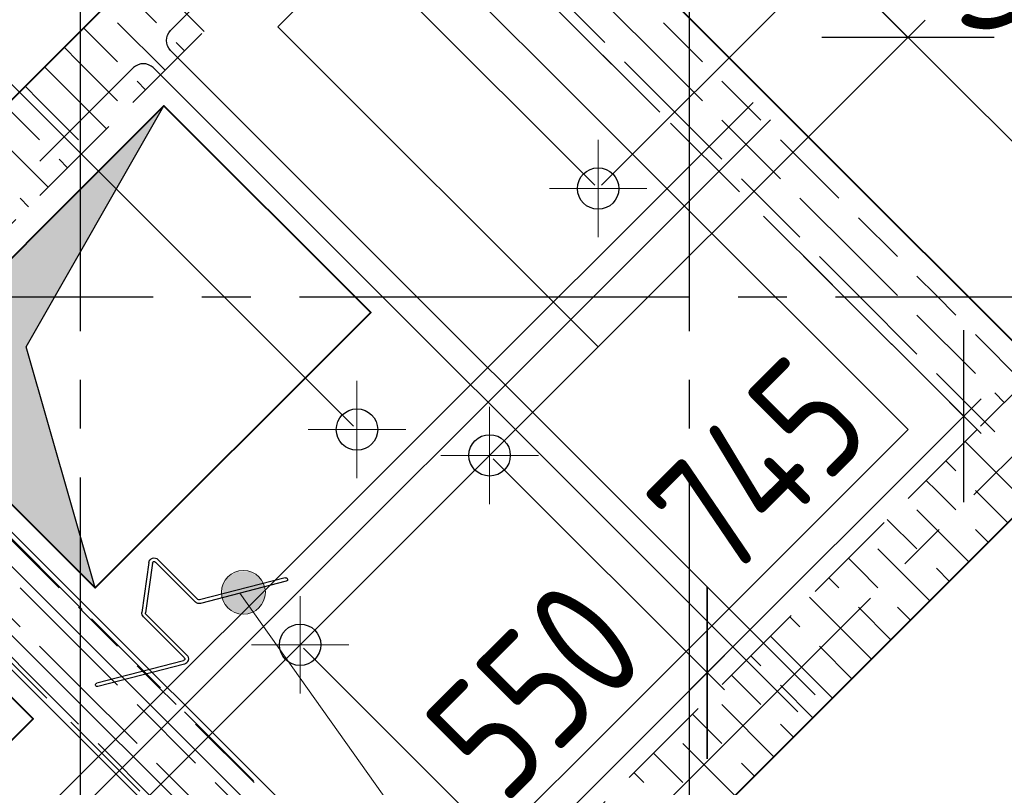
# Model space of a CAD drawing. Header units: millimetres. Extents: x 40580 to 1930067, y -240640 to 81020.
# Tile 562 of 656: x 1355936 to 1357956, y -224561 to -222985. Entities that reach past the tile are written whole.
import ezdxf

# ---------------------------------------------------------------- set-up
doc = ezdxf.new("R2010")
doc.units = ezdxf.units.MM
for name, pattern in [('______2', [270, 200, -70]), ('______5', [1100, 800, -100, 100, -100]), ('CENTER', [2, 1.25, -0.25, 0.25, -0.25])]:
    doc.linetypes.add(name, pattern=pattern)
for name, color, linetype, lineweight in [('Standard', 7, 'Continuous', 25), ('Обрамление проемов стержнями', 7, 'Continuous', 25), ('Общий01', 7, 'Continuous', 13), ('ОСИ', 7, 'CENTER', 15), ('Основная', 7, 'Continuous', 40), ('Позиционная метка линия выноска', 7, 'Continuous', 13), ('Позиционная метка номер позиции', 7, 'Continuous', 13), ('Примечания', 7, 'Continuous', 13), ('Размерная линия_ общее', 7, 'Continuous', 25)]:
    doc.layers.add(name, color=color, linetype=linetype, lineweight=lineweight)
doc.layers.add('ЖБ Стена верхний уровень', color=7, linetype='______2', true_color=0x656565)
doc.layers.add('Тонкие', color=7, linetype='Continuous')
doc.layers.add('ФВ-2', color=7, linetype='Continuous')
doc.styles.add('GOST 2.304', font='isocpeur.ttf', dxfattribs={"width": 0.8})
doc.styles.add('GOST 2.304-81', font='txt')
doc.dimstyles.new('СПДС', dxfattribs={"dimscale": 125, "dimtxt": 250, "dimasz": 250, "dimexe": 50, "dimexo": 10, "dimgap": 100, "dimtad": 1, "dimdec": 0, "dimtxsty": 'GOST 2.304-81', "dimblk": 'OBLIQUE', "dimcen": 250, "dimdle": 50, "dimadec": 0, "dimazin": 2, "dimtfac": 0.75, "dimtdec": 0, "dimtmove": 1, "dimatfit": 3, "dimfxl": 1, "dimtfill": 1, "dimtolj": 1, "dimarcsym": 1})

# ---------------------------------------------------------------- blocks, each defined once
blk = doc.blocks.new('_OBLIQUE')
at = {"color": 0, "linetype": 'ByBlock'}
blk.add_line((-0.5, -0.5), (0.5, 0.5), dxfattribs=at)
blk = doc.blocks.new('*D17473')
at = {"layer": 'Defpoints', "color": 0}
for p in [(1356511.2, -224268.5), (1356513.2, -224645.3), (1356770.2, -224902.3)]:
    blk.add_point(p, dxfattribs=at)
at = {"layer": 'Тонкие', "color": 0, "lineweight": -2}
for p, q in [((1356518.3, -224275.6), (1356992.9, -224750.2)), ((1356520.2, -224652.3), (1356805.5, -224937.6)), ((1356992.9, -224679.5), (1356734.8, -224937.6)), ((1357248.1, -225461.5), (1356863.9, -224808.6)), ((1356838, -225871.6), (1357248.1, -225461.5))]:
    blk.add_line(p, q, dxfattribs=at)
at = {"layer": 'Тонкие', "color": 0, "lineweight": -2, "xscale": 250, "yscale": 250, "zscale": 250}
for p, rotation in [((1356957.6, -224714.9), 45.0000000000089), ((1356770.2, -224902.3), 225.0000000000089)]:
    blk.add_blockref('_OBLIQUE', p, dxfattribs=dict(at, rotation=rotation))
at = {"layer": 'Тонкие', "color": 0, "insert": (1356884, -225507.5), "char_height": 250, "attachment_point": 5, "rotation": 45, "style": 'GOST 2.304', "bg_fill": 3, "box_fill_scale": 1.1, "bg_fill_color": 256, "bg_fill_true_color": 13158600, "bg_fill_transparency": 0}
blk.add_mtext('\\A1;265', dxfattribs=at)
blk = doc.blocks.new('*D17474')
at = {"layer": 'Defpoints', "color": 0}
for p in [(1356900.1, -223879.6), (1356511.2, -224268.5), (1356957.6, -224714.9)]:
    blk.add_point(p, dxfattribs=at)
at = {"layer": 'Тонкие', "color": 0, "lineweight": -2}
for p, q in [((1356907.2, -223886.7), (1357381.8, -224361.3)), ((1356518.3, -224275.6), (1356992.9, -224750.2)), ((1357381.8, -224290.6), (1356922.2, -224750.2))]:
    blk.add_line(p, q, dxfattribs=at)
at = {"layer": 'Тонкие', "color": 0, "lineweight": -2, "xscale": 250, "yscale": 250, "zscale": 250}
for p, rotation in [((1357346.5, -224326), 44.99999999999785), ((1356957.6, -224714.9), 224.9999999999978)]:
    blk.add_blockref('_OBLIQUE', p, dxfattribs=dict(at, rotation=rotation))
at = {"layer": 'Тонкие', "color": 0, "insert": (1356992.9, -224361.3), "char_height": 250, "attachment_point": 5, "rotation": 45, "style": 'GOST 2.304', "bg_fill": 3, "box_fill_scale": 1.1, "bg_fill_color": 256, "bg_fill_true_color": 13158600, "bg_fill_transparency": 0}
blk.add_mtext('\\A1;550', dxfattribs=at)
blk = doc.blocks.new('*D17475')
at = {"layer": 'Defpoints', "color": 0}
for p in [(1357537.2, -223463.1), (1356900.1, -223879.6), (1357346.5, -224326)]:
    blk.add_point(p, dxfattribs=at)
at = {"layer": 'Тонкие', "color": 0, "lineweight": -2}
for p, q in [((1357544.3, -223470.2), (1357908.6, -223834.5)), ((1357908.6, -223763.8), (1357311.1, -224361.3)), ((1356907.2, -223886.7), (1357381.8, -224361.3))]:
    blk.add_line(p, q, dxfattribs=at)
at = {"layer": 'Тонкие', "color": 0, "lineweight": -2, "xscale": 250, "yscale": 250, "zscale": 250}
for p, rotation in [((1357873.3, -223799.2), 44.99999999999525), ((1357346.5, -224326), 224.9999999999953)]:
    blk.add_blockref('_OBLIQUE', p, dxfattribs=dict(at, rotation=rotation))
at = {"layer": 'Тонкие', "color": 0, "insert": (1357450.8, -223903.5), "char_height": 250, "attachment_point": 5, "rotation": 45, "style": 'GOST 2.304', "bg_fill": 3, "box_fill_scale": 1.1, "bg_fill_color": 256, "bg_fill_true_color": 13158600, "bg_fill_transparency": 0}
blk.add_mtext('\\A1;745', dxfattribs=at)
blk = doc.blocks.new('*D17476')
at = {"layer": 'Defpoints', "color": 0}
for p in [(1356130.8, -222056.7), (1357256.2, -223182.1), (1357122.8, -223331.6)]:
    blk.add_point(p, dxfattribs=at)
at = {"layer": 'Тонкие', "color": 0, "lineweight": -2}
for p, q in [((1356130.8, -222056.7), (1356759.7, -221427.8)), ((1355954, -222233.6), (1356166.2, -222021.4)), ((1357249.1, -223175), (1356095.5, -222021.4)), ((1357115.7, -223324.6), (1355954, -222162.9))]:
    blk.add_line(p, q, dxfattribs=at)
at = {"layer": 'Тонкие', "color": 0, "lineweight": -2, "xscale": 250, "yscale": 250, "zscale": 250}
for p, rotation in [((1356130.8, -222056.7), 45.00000000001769), ((1355989.4, -222198.2), 225.0000000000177)]:
    blk.add_blockref('_OBLIQUE', p, dxfattribs=dict(at, rotation=rotation))
at = {"layer": 'Тонкие', "color": 0, "insert": (1356395.6, -221473.8), "char_height": 250, "attachment_point": 5, "rotation": 45, "style": 'GOST 2.304', "bg_fill": 3, "box_fill_scale": 1.1, "bg_fill_color": 256, "bg_fill_true_color": 13158600, "bg_fill_transparency": 0}
blk.add_mtext('\\A1;200', dxfattribs=at)
blk = doc.blocks.new('*D17477')
at = {"layer": 'Defpoints', "color": 0}
for p in [(1355989.4, -222198.2), (1357122.8, -223331.6), (1356627.9, -223826.6)]:
    blk.add_point(p, dxfattribs=at)
at = {"layer": 'Тонкие', "color": 0, "lineweight": -2}
for p, q in [((1355459.1, -222728.5), (1356024.7, -222162.9)), ((1357115.7, -223324.6), (1355954, -222162.9)), ((1356620.8, -223819.5), (1355459.1, -222657.8))]:
    blk.add_line(p, q, dxfattribs=at)
at = {"layer": 'Тонкие', "color": 0, "lineweight": -2, "xscale": 250, "yscale": 250, "zscale": 250}
for p, rotation in [((1355989.4, -222198.2), 45.00000000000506), ((1355494.4, -222693.1), 225.000000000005)]:
    blk.add_blockref('_OBLIQUE', p, dxfattribs=dict(at, rotation=rotation))
at = {"layer": 'Тонкие', "color": 0, "insert": (1355582.8, -222286.6), "char_height": 250, "attachment_point": 5, "rotation": 45, "style": 'GOST 2.304', "bg_fill": 3, "box_fill_scale": 1.1, "bg_fill_color": 256, "bg_fill_true_color": 13158600, "bg_fill_transparency": 0}
blk.add_mtext('\\A1;700', dxfattribs=at)
blk = doc.blocks.new('*D17478')
at = {"layer": 'Defpoints', "color": 0}
for p in [(1355027.7, -223159.8), (1356627.9, -223826.6), (1356070.8, -224202.9)]:
    blk.add_point(p, dxfattribs=at)
at = {"layer": 'Тонкие', "color": 0, "lineweight": -2}
for p, q in [((1355529.8, -222657.8), (1354992.4, -223195.2)), ((1356620.8, -223819.5), (1355459.1, -222657.8)), ((1356063.7, -224195.8), (1354992.4, -223124.5))]:
    blk.add_line(p, q, dxfattribs=at)
at = {"layer": 'Тонкие', "color": 0, "lineweight": -2, "xscale": 250, "yscale": 250, "zscale": 250}
for p, rotation in [((1355494.4, -222693.1), 45.00000000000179), ((1355027.7, -223159.8), 225.0000000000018)]:
    blk.add_blockref('_OBLIQUE', p, dxfattribs=dict(at, rotation=rotation))
at = {"layer": 'Тонкие', "color": 0, "insert": (1355102, -222767.4), "char_height": 250, "attachment_point": 5, "rotation": 45, "style": 'GOST 2.304', "bg_fill": 3, "box_fill_scale": 1.1, "bg_fill_color": 256, "bg_fill_true_color": 13158600, "bg_fill_transparency": 0}
blk.add_mtext('\\A1;660', dxfattribs=at)
blk = doc.blocks.new('*D17479')
at = {"layer": 'Defpoints', "color": 0}
for p in [(1357122.8, -223331.6), (1358232.4, -223494.8), (1357900.7, -223826.6)]:
    blk.add_point(p, dxfattribs=at)
at = {"layer": 'Тонкие', "color": 0, "lineweight": -2}
for p, q in [((1357129.9, -223324.6), (1357631.4, -222823.1)), ((1357560.6, -222823.1), (1358267.8, -223530.2)), ((1357907.7, -223819.5), (1358267.8, -223459.5))]:
    blk.add_line(p, q, dxfattribs=at)
at = {"layer": 'Тонкие', "color": 0, "lineweight": -2, "xscale": 250, "yscale": 250, "zscale": 250}
for p, rotation in [((1357596, -222858.4), 135), ((1358232.4, -223494.8), 315)]:
    blk.add_blockref('_OBLIQUE', p, dxfattribs=dict(at, rotation=rotation))
at = {"layer": 'Тонкие', "color": 0, "insert": (1358073.3, -223017.5), "char_height": 250, "attachment_point": 5, "rotation": 315, "style": 'GOST 2.304', "bg_fill": 3, "box_fill_scale": 1.1, "bg_fill_color": 256, "bg_fill_true_color": 13158600, "bg_fill_transparency": 0}
blk.add_mtext('\\A1;900', dxfattribs=at)
blk = doc.blocks.new('*D17480')
at = {"layer": 'Defpoints', "color": 0}
for p in [(1357758.6, -223021.1), (1357122.8, -223331.6), (1356900.1, -223879.6)]:
    blk.add_point(p, dxfattribs=at)
at = {"layer": 'Тонкие', "color": 0, "lineweight": -2}
for p, q in [((1358053.9, -222616.1), (1357677.3, -222939.7)), ((1358464, -223026.2), (1358053.9, -222616.1)), ((1357129.9, -223324.6), (1357631.4, -222823.1)), ((1357560.6, -222823.1), (1357794, -223056.4)), ((1356907.2, -223872.5), (1357794, -222985.7))]:
    blk.add_line(p, q, dxfattribs=at)
at = {"layer": 'Тонкие', "color": 0, "lineweight": -2, "xscale": 250, "yscale": 250, "zscale": 250}
for p, rotation in [((1357596, -222858.4), 134.9999999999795), ((1357758.6, -223021.1), 314.9999999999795)]:
    blk.add_blockref('_OBLIQUE', p, dxfattribs=dict(at, rotation=rotation))
at = {"layer": 'Тонкие', "color": 0, "insert": (1358418, -222662), "char_height": 250, "attachment_point": 5, "rotation": 315, "style": 'GOST 2.304', "bg_fill": 3, "box_fill_scale": 1.1, "bg_fill_color": 256, "bg_fill_true_color": 13158600, "bg_fill_transparency": 0}
blk.add_mtext('\\A1;230', dxfattribs=at)
blk = doc.blocks.new('*D17481')
at = {"layer": 'Defpoints', "color": 0}
for p in [(1356698.6, -222624.5), (1357596, -222858.4), (1357122.8, -223331.6)]:
    blk.add_point(p, dxfattribs=at)
at = {"layer": 'Тонкие', "color": 0, "lineweight": -2}
for p, q in [((1356705.6, -222617.4), (1357065.7, -222257.4)), ((1356995, -222257.4), (1357631.4, -222893.8)), ((1357129.9, -223324.6), (1357631.4, -222823.1))]:
    blk.add_line(p, q, dxfattribs=at)
at = {"layer": 'Тонкие', "color": 0, "lineweight": -2, "xscale": 250, "yscale": 250, "zscale": 250}
for p, rotation in [((1357030.3, -222292.7), 135.0000000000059), ((1357596, -222858.4), 315.0000000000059)]:
    blk.add_blockref('_OBLIQUE', p, dxfattribs=dict(at, rotation=rotation))
at = {"layer": 'Тонкие', "color": 0, "insert": (1357491.2, -222435.4), "char_height": 250, "attachment_point": 5, "rotation": 315, "style": 'GOST 2.304', "bg_fill": 3, "box_fill_scale": 1.1, "bg_fill_color": 256, "bg_fill_true_color": 13158600, "bg_fill_transparency": 0}
blk.add_mtext('\\A1;800', dxfattribs=at)

msp = doc.modelspace()

# ---------------------------------------------------------------- linework, layer by layer
at = {"layer": 'ЖБ Стена верхний уровень', "color": 9, "linetype": 'Continuous', "lineweight": -3, "true_color": 0xc7c7c7, "transparency": 33554687}
for p, q in [((1355976.8, -224351.5), (1355856.8, -224231.5)), ((1355976.8, -224271.5), (1356056.8, -224351.5)), ((1356056.8, -224271.5), (1356136.8, -224351.5)), ((1356216.8, -224351.5), (1356176.8, -224311.5)), ((1355976.8, -224351.5), (1356056.8, -224431.5)), ((1356056.8, -224351.5), (1356176.8, -224471.5)), ((1356256.8, -224391.5), (1356216.8, -224351.5)), ((1356176.8, -224391.5), (1356296.8, -224511.5)), ((1356296.8, -224431.5), (1356416.8, -224551.5)), ((1356096.8, -224471.5), (1356216.8, -224591.5)), ((1356216.8, -224511.5), (1356336.8, -224631.5)), ((1356456.8, -224671.5), (1356336.8, -224551.5))]:
    msp.add_line(p, q, dxfattribs=at)
at = {"layer": 'Общий01', "color": 7, "linetype": 'Continuous', "lineweight": -3, "transparency": 33554687}
for p, q in [((1356271.9, -224301.2), (1356094.3, -224347.3)), ((1356273.7, -224308.3), (1356096.1, -224354.4))]:
    msp.add_line(p, q, dxfattribs=at)
at = {"layer": 'Общий01', "color": 7, "linetype": 'Continuous', "lineweight": -3, "transparency": 33554687, "extrusion": (0, 0, -1)}
for centre, radius, start, end in [((-1356271, -224297.6), 3.67, 135, 255.447), ((-1356271, -224297.6), 11, 135, 255.447), ((-1356095.2, -224350.8), 3.67, 255.447, 75.447)]:
    msp.add_arc(centre, radius, start, end, dxfattribs=at)

# ---------------------------------------------------------------- dimensions: what is measured, and where the dimension line sits
at = {"layer": 'Тонкие'}
for base, p1, p2, angle, picture, middle in [((1356130.8, -222056.7), (1357122.8, -223331.6), (1357256.2, -223182.1), 45, '*D17476', (1356609.1, -221687.4)), ((1356770.2, -224902.3), (1356511.2, -224268.5), (1356513.2, -224645.3), 225, '*D17473', (1357177.4, -225532.2))]:
    dim = msp.add_linear_dim(base=base, p1=p1, p2=p2, angle=angle, dimstyle='СПДС', override={"dimscale": 1, "dimtxsty": 'GOST 2.304'}, dxfattribs=at)
    dim.commit()
    dim.dimension.update_dxf_attribs({"geometry": picture, "text_midpoint": middle, "dimtype": 160})

# ---------------------------------------------------------------- next in the draw order: dimensions: what is measured, and where the dimension line sits
dim = msp.add_linear_dim(base=(1356957.6, -224714.9), p1=(1356900.1, -223879.6), p2=(1356511.2, -224268.5), angle=225, dimstyle='СПДС', override={"dimscale": 1, "dimtxsty": 'GOST 2.304'}, dxfattribs=at)
dim.commit()
dim.dimension.update_dxf_attribs({"geometry": '*D17474', "text_midpoint": (1357152, -224520.4), "dimtype": 160})

# ---------------------------------------------------------------- next in the draw order: linework, layer by layer
msp.add_circle((1356511.2, -224268.5), 42.5)
at = {"layer": 'ЖБ Стена верхний уровень', "color": 9, "linetype": 'Continuous', "lineweight": -3, "true_color": 0xc7c7c7, "transparency": 33554687}
msp.add_line((1357196.2, -224531), (1357216.8, -224551.5), dxfattribs=at)
at = {"layer": 'Примечания', "color": 7, "linetype": 'Continuous', "lineweight": 13, "transparency": 33554687}
msp.add_line((1356611.2, -224268.5), (1356411.2, -224268.5), dxfattribs=at)
at = {"layer": 'Размерная линия_ общее', "color": 7, "linetype": 'Continuous', "lineweight": 18, "transparency": 33554687}
msp.add_line((1356586.2, -224268.5), (1356436.2, -224268.5), dxfattribs=at)

# ---------------------------------------------------------------- next in the draw order: dimensions: what is measured, and where the dimension line sits
at = {"layer": 'Тонкие'}
dim = msp.add_linear_dim(base=(1357346.5, -224326), p1=(1357537.2, -223463.1), p2=(1356900.1, -223879.6), angle=225, dimstyle='СПДС', override={"dimscale": 1, "dimtxsty": 'GOST 2.304'}, dxfattribs=at)
dim.commit()
dim.dimension.update_dxf_attribs({"geometry": '*D17475', "text_midpoint": (1357609.9, -224062.6), "dimtype": 160})

# ---------------------------------------------------------------- next in the draw order: linework, layer by layer
at = {"layer": 'Standard', "color": 251, "linetype": 'Continuous', "lineweight": -3, "true_color": 0x656565, "transparency": 33554687}
for q in [(1357852.8, -224129), (1357676, -224305.8)]:
    msp.add_line((1357764.4, -224217.4), q, dxfattribs=at)
at = {"layer": 'ЖБ Стена верхний уровень', "color": 9, "linetype": 'Continuous', "lineweight": -3, "true_color": 0xc7c7c7, "transparency": 33554687}
for p, q in [((1357836.2, -223891), (1357856.8, -223911.5)), ((1357816.8, -223951.5), (1357796.2, -223931)), ((1357856.8, -223991.5), (1357816.8, -223951.5)), ((1357896.8, -223951.5), (1357963.5, -224018.3)), ((1357776.8, -223991.5), (1357883.5, -224098.3)), ((1357716.2, -224011), (1357776.8, -224071.5)), ((1357896.8, -224031.5), (1357923.5, -224058.3)), ((1357696.8, -224071.5), (1357803.5, -224178.3)), ((1357656.8, -224111.5), (1357636.2, -224091)), ((1357696.8, -224151.5), (1357656.8, -224111.5)), ((1357816.8, -224111.5), (1357843.5, -224138.3)), ((1357596.2, -224131), (1357616.8, -224151.5)), ((1357656.8, -224271.5), (1357556.2, -224171)), ((1357656.8, -224191.5), (1357723.5, -224258.3)), ((1357736.8, -224191.5), (1357763.5, -224218.3)), ((1357516.2, -224211), (1357536.8, -224231.5)), ((1357576.8, -224351.5), (1357476.2, -224251)), ((1357576.8, -224271.5), (1357643.5, -224338.3)), ((1357656.8, -224271.5), (1357683.5, -224298.3)), ((1357436.2, -224291), (1357456.8, -224311.5)), ((1357416.8, -224351.5), (1357396.2, -224331)), ((1357456.8, -224391.5), (1357416.8, -224351.5)), ((1357496.8, -224351.5), (1357563.5, -224418.3)), ((1357576.8, -224351.5), (1357603.5, -224378.3)), ((1357376.8, -224391.5), (1357483.5, -224498.3)), ((1357316.2, -224411), (1357376.8, -224471.5)), ((1357496.8, -224431.5), (1357523.5, -224458.3)), ((1357296.8, -224471.5), (1357403.5, -224578.3)), ((1357256.8, -224511.5), (1357236.2, -224491)), ((1357296.8, -224551.5), (1357256.8, -224511.5)), ((1357416.8, -224511.5), (1357443.5, -224538.3))]:
    msp.add_line(p, q, dxfattribs=at)

# ---------------------------------------------------------------- next in the draw order: dimensions: what is measured, and where the dimension line sits
at = {"layer": 'Тонкие'}
dim = msp.add_linear_dim(base=(1355989.4, -222198.2), p1=(1356627.9, -223826.6), p2=(1357122.8, -223331.6), angle=45, dimstyle='СПДС', override={"dimscale": 1, "dimtxsty": 'GOST 2.304'}, dxfattribs=at)
dim.commit()
dim.dimension.update_dxf_attribs({"geometry": '*D17477', "text_midpoint": (1355741.9, -222445.7), "dimtype": 160})

# ---------------------------------------------------------------- next in the draw order: dimensions: what is measured, and where the dimension line sits
dim = msp.add_linear_dim(base=(1355027.7, -223159.8), p1=(1356627.9, -223826.6), p2=(1356070.8, -224202.9), angle=225, dimstyle='СПДС', override={"dimscale": 1, "dimtxsty": 'GOST 2.304'}, dxfattribs=at)
dim.commit()
dim.dimension.update_dxf_attribs({"geometry": '*D17478', "text_midpoint": (1355261.1, -222926.5), "dimtype": 160})
dim = msp.add_linear_dim(base=(1358232.4, -223494.8), p1=(1357122.8, -223331.6), p2=(1357900.7, -223826.6), angle=315, dimstyle='СПДС', override={"dimscale": 1, "dimtxsty": 'GOST 2.304'}, dxfattribs=at)
dim.commit()
dim.dimension.update_dxf_attribs({"geometry": '*D17479', "text_midpoint": (1358073.3, -223017.5)})

# ---------------------------------------------------------------- next in the draw order: hatches: boundary and pattern name
at = {"layer": 'Позиционная метка номер позиции', "linetype": 'Continuous', "lineweight": 13, "transparency": 33554687}
for points in [[(1356426.7, -224192.5), (1356363.1, -224128.9), (1356383.4, -224117.5)], [(1356426.7, -224192.5), (1356383.4, -224117.5), (1356438.1, -224172.2)], [(1356438.1, -224172.2), (1356383.4, -224117.5), (1356406.3, -224117.5)], [(1356438.1, -224172.2), (1356406.3, -224117.5), (1356438.1, -224149.3)], [(1356438.1, -224149.3), (1356406.3, -224117.5), (1356426.7, -224128.9)], [(1356406.3, -224204), (1356351.6, -224149.3), (1356363.1, -224128.9)], [(1356406.3, -224204), (1356363.1, -224128.9), (1356426.7, -224192.5)], [(1356383.4, -224204), (1356351.6, -224172.2), (1356351.6, -224149.3)], [(1356383.4, -224204), (1356351.6, -224149.3), (1356406.3, -224204)], [(1356351.6, -224172.2), (1356383.4, -224204), (1356363, -224192.6)]]:
    msp.add_hatch(color=7, dxfattribs=at).paths.add_polyline_path(points)
at = {"layer": 'ФВ-2'}
h = msp.add_hatch(color=256, dxfattribs=at)
h.dxf.hatch_style = 1
h.paths.add_polyline_path([(1355949, -223444.7), (1356231.9, -223161.9), (1355949, -223656.9), (1356090.5, -224151.8), (1355907.6, -223969)])
h.paths.add_polyline_path([(1355666.2, -223727.6), (1355949, -223444.7), (1355907.6, -223969)])

# ---------------------------------------------------------------- next in the draw order: linework, layer by layer
msp.add_circle((1356627.9, -223826.6), 42.5)
at = {"layer": 'ЖБ Стена верхний уровень', "color": 9, "linetype": 'Continuous', "lineweight": -3, "true_color": 0xc7c7c7, "transparency": 33554687}
for p, q in [((1356216.8, -222911.5), (1356314.2, -223008.9)), ((1356146.9, -222921.6), (1356216.8, -222991.5)), ((1356136.8, -222991.5), (1356234.2, -223088.9)), ((1356066.9, -223001.6), (1356136.8, -223071.5)), ((1356274.2, -223048.9), (1356256.8, -223031.5)), ((1356056.8, -223071.5), (1356026.9, -223041.6)), ((1356056.8, -223071.5), (1356136.8, -223151.5)), ((1355986.9, -223081.6), (1356056.8, -223151.5)), ((1356194.2, -223128.9), (1356176.8, -223111.5)), ((1355976.8, -223151.5), (1355946.9, -223121.6)), ((1355976.8, -223151.5), (1356056.8, -223231.5)), ((1356056.8, -223151.5), (1356114.2, -223208.9)), ((1355906.9, -223161.6), (1355976.8, -223231.5)), ((1355896.8, -223231.5), (1355994.2, -223328.9)), ((1356034.2, -223288.9), (1356016.8, -223271.5)), ((1355954.2, -223368.9), (1355936.8, -223351.5)), ((1355896.8, -224031.5), (1356016.8, -224151.5)), ((1355816.8, -224111.5), (1355936.8, -224231.5)), ((1356056.8, -224271.5), (1355936.8, -224151.5)), ((1356056.8, -224191.5), (1356136.8, -224271.5))]:
    msp.add_line(p, q, dxfattribs=at)
at = {"layer": 'ЖБ Стена верхний уровень', "color": 251, "linetype": '______2', "lineweight": -3, "true_color": 0x656565, "transparency": 33554687}
for p, q in [((1356797.6, -224929.7), (1355595.5, -223727.6)), ((1355468.2, -223854.9), (1356670.3, -225056.9)), ((1356154.1, -225827.7), (1358027.9, -223953.9))]:
    msp.add_line(p, q, dxfattribs=at)
at = {"layer": 'Обрамление проемов стержнями', "color": 7, "linetype": 'Continuous', "lineweight": 25, "transparency": 33554687}
for points in [[(1356804.6, -225134.8), (1355481.4, -223811.7), (1355478.2, -223807.4), (1355475.6, -223802.2), (1355474.1, -223796.7), (1355473.6, -223791.4), (1355474.1, -223786), (1355475.6, -223780.5), (1355478.2, -223775.3), (1355481.4, -223771.1), (1355673.3, -223579.2)], [(1356804.6, -225134.8), (1355481.4, -223811.7), (1355478.2, -223807.4), (1355475.6, -223802.2), (1355474.1, -223796.7), (1355473.6, -223791.4), (1355474.1, -223786), (1355475.6, -223780.5), (1355478.2, -223775.3), (1355481.4, -223771.1), (1355673.3, -223579.2)], [(1356804.6, -225134.8), (1355481.4, -223811.7), (1355478.2, -223807.4), (1355475.6, -223802.2), (1355474.1, -223796.7), (1355473.6, -223791.4), (1355474.1, -223786), (1355475.6, -223780.5), (1355478.2, -223775.3), (1355481.4, -223771.1), (1355673.3, -223579.2)], [(1356804.6, -225134.8), (1355481.4, -223811.7), (1355478.2, -223807.4), (1355475.6, -223802.2), (1355474.1, -223796.7), (1355473.6, -223791.4), (1355474.1, -223786), (1355475.6, -223780.5), (1355478.2, -223775.3), (1355481.4, -223771.1), (1355673.3, -223579.2)], [(1356875.3, -225064.1), (1355552.2, -223740.9), (1355547.9, -223737.7), (1355542.7, -223735.1), (1355537.2, -223733.5), (1355531.9, -223733.1), (1355526.5, -223733.6), (1355521, -223735.1), (1355515.9, -223737.7), (1355511.6, -223740.9), (1355319.7, -223932.8)], [(1356875.3, -225064.1), (1355552.2, -223740.9), (1355547.9, -223737.7), (1355542.7, -223735.1), (1355537.2, -223733.5), (1355531.9, -223733.1), (1355526.5, -223733.6), (1355521, -223735.1), (1355515.9, -223737.7), (1355511.6, -223740.9), (1355319.7, -223932.8)], [(1356875.3, -225064.1), (1355552.2, -223740.9), (1355547.9, -223737.7), (1355542.7, -223735.1), (1355537.2, -223733.5), (1355531.9, -223733.1), (1355526.5, -223733.6), (1355521, -223735.1), (1355515.9, -223737.7), (1355511.6, -223740.9), (1355319.7, -223932.8)], [(1356875.3, -225064.1), (1355552.2, -223740.9), (1355547.9, -223737.7), (1355542.7, -223735.1), (1355537.2, -223733.5), (1355531.9, -223733.1), (1355526.5, -223733.6), (1355521, -223735.1), (1355515.9, -223737.7), (1355511.6, -223740.9), (1355319.7, -223932.8)], [(1356769.2, -225170.2), (1355446.1, -223847), (1355441.8, -223843.8), (1355436.7, -223841.2), (1355431.1, -223839.6), (1355425.8, -223839.1), (1355420.5, -223839.6), (1355414.9, -223841.2), (1355409.8, -223843.8), (1355405.5, -223847), (1355213.7, -224038.9)], [(1356769.2, -225170.2), (1355446.1, -223847), (1355441.8, -223843.8), (1355436.7, -223841.2), (1355431.1, -223839.6), (1355425.8, -223839.1), (1355420.5, -223839.6), (1355414.9, -223841.2), (1355409.8, -223843.8), (1355405.5, -223847), (1355213.7, -224038.9)], [(1356769.2, -225170.2), (1355446.1, -223847), (1355441.8, -223843.8), (1355436.7, -223841.2), (1355431.1, -223839.6), (1355425.8, -223839.1), (1355420.5, -223839.6), (1355414.9, -223841.2), (1355409.8, -223843.8), (1355405.5, -223847), (1355213.7, -224038.9)], [(1356769.2, -225170.2), (1355446.1, -223847), (1355441.8, -223843.8), (1355436.7, -223841.2), (1355431.1, -223839.6), (1355425.8, -223839.1), (1355420.5, -223839.6), (1355414.9, -223841.2), (1355409.8, -223843.8), (1355405.5, -223847), (1355213.7, -224038.9)]]:
    msp.add_lwpolyline(points, dxfattribs=at)
at = {"layer": 'Общий01', "color": 7, "linetype": 'Continuous', "lineweight": -3, "transparency": 33554687}
for p, q in [((1356200.9, -224099.8), (1356186.7, -224202)), ((1356208.2, -224100.8), (1356194, -224203)), ((1356296.4, -224180.7), (1356214.4, -224098.7)), ((1356301.6, -224175.5), (1356219.6, -224093.5)), ((1356480.9, -224130.8), (1356305.1, -224176.4)), ((1356482.8, -224137.9), (1356307, -224183.6)), ((1356273.6, -224295), (1356189.9, -224211.3)), ((1356278.7, -224289.8), (1356195.1, -224206.1))]:
    msp.add_line(p, q, dxfattribs=at)
at = {"layer": 'Общий01', "color": 7, "linetype": 'Continuous', "lineweight": -3, "transparency": 33554687, "extrusion": (0, 0, -1)}
for centre, radius, start, end in [((-1356211.8, -224101.3), 11, 7.9078, 135), ((-1356211.8, -224101.3), 3.67, 7.9078, 135), ((-1356481.9, -224134.4), 3.67, 75.447, 255.447), ((-1356304.2, -224172.9), 11, 255.447, 315), ((-1356304.2, -224172.9), 3.67, 255.447, 315), ((-1356197.7, -224203.5), 11, 315, 7.9078), ((-1356197.7, -224203.5), 3.67, 315, 7.9078)]:
    msp.add_arc(centre, radius, start, end, dxfattribs=at)
at = {"layer": 'ОСИ', "color": 8, "linetype": '______5', "lineweight": -3, "transparency": 33554687}
msp.add_line((1356059.8, -198624.7), (1356059.8, -232064.6), dxfattribs=at)
at = {"layer": 'Основная', "transparency": 33554687}
for points in [[(1355666.2, -223727.6), (1356090.5, -224151.8), (1356656.1, -223586.2), (1356231.9, -223161.9)], [(1354690.4, -224703.4), (1355185.4, -225198.4), (1355963.2, -224420.5), (1355468.2, -223925.6)]]:
    msp.add_lwpolyline(points, close=True, dxfattribs=at)
at = {"layer": 'Позиционная метка номер позиции', "color": 7, "linetype": 'Continuous', "lineweight": 13, "transparency": 33554687}
for p, q in [((1356426.7, -224128.9), (1356426.7, -224128.9)), ((1356363, -224192.6), (1356363, -224192.6)), ((1356426.7, -224192.5), (1356426.7, -224192.5))]:
    msp.add_line(p, q, dxfattribs=at)
msp.add_lwpolyline([(1356387.8, -224162.6), (1357997.3, -226432), (1359474.3, -224955)], dxfattribs=at)
msp.add_circle((1356394.9, -224160.7), 45, dxfattribs=at)
at = {"layer": 'Примечания', "color": 7, "linetype": 'Continuous', "lineweight": 13, "transparency": 33554687}
for p, q in [((1356627.9, -223926.6), (1356627.9, -223726.6)), ((1356727.9, -223826.6), (1356527.9, -223826.6)), ((1356511.2, -224368.5), (1356511.2, -224168.5))]:
    msp.add_line(p, q, dxfattribs=at)
at = {"layer": 'Размерная линия_ общее', "color": 7, "linetype": 'Continuous', "lineweight": 18, "transparency": 33554687}
for p, q in [((1356627.9, -223901.6), (1356627.9, -223751.6)), ((1356702.9, -223826.6), (1356552.9, -223826.6)), ((1356511.2, -224343.5), (1356511.2, -224193.5))]:
    msp.add_line(p, q, dxfattribs=at)
at = {"layer": 'Тонкие'}
for p, q in [((1355949, -223656.9), (1356231.9, -223161.9)), ((1356090.5, -224151.8), (1355949, -223656.9))]:
    msp.add_line(p, q, dxfattribs=at)

# ---------------------------------------------------------------- next in the draw order: dimensions: what is measured, and where the dimension line sits
dim = msp.add_linear_dim(base=(1357758.6, -223021.1), p1=(1357122.8, -223331.6), p2=(1356900.1, -223879.6), angle=315, dimstyle='СПДС', override={"dimscale": 1, "dimtxsty": 'GOST 2.304'}, dxfattribs=at)
dim.commit()
dim.dimension.update_dxf_attribs({"geometry": '*D17480', "text_midpoint": (1358124.6, -222686.8), "dimtype": 160})

# ---------------------------------------------------------------- next in the draw order: linework, layer by layer
msp.add_circle((1356900.1, -223879.6), 42.5)
at = {"layer": 'ЖБ Стена верхний уровень', "color": 9, "linetype": 'Continuous', "lineweight": -3, "true_color": 0xc7c7c7, "transparency": 33554687}
for p, q in [((1357656.8, -223471.5), (1357536.8, -223351.5)), ((1357656.8, -223391.5), (1357736.8, -223471.5)), ((1357576.8, -223471.5), (1357656.8, -223551.5)), ((1357656.8, -223471.5), (1357736.8, -223551.5)), ((1357816.8, -223551.5), (1357776.8, -223511.5)), ((1357656.8, -223551.5), (1357776.8, -223671.5)), ((1357856.8, -223591.5), (1357816.8, -223551.5)), ((1357776.8, -223591.5), (1357896.8, -223711.5)), ((1357896.8, -223631.5), (1357996.2, -223731)), ((1357816.8, -223711.5), (1357916.2, -223811)), ((1357956.2, -223771), (1357936.8, -223751.5)), ((1357916.2, -223811), (1357936.8, -223831.5)), ((1357976.8, -223951.5), (1357876.2, -223851))]:
    msp.add_line(p, q, dxfattribs=at)
at = {"layer": 'ЖБ Стена верхний уровень', "color": 251, "linetype": '______2', "lineweight": -3, "true_color": 0x656565, "transparency": 33554687}
msp.add_line((1357900.7, -223826.6), (1356797.6, -224929.7), dxfattribs=at)
at = {"layer": 'Обрамление проемов стержнями', "color": 7, "linetype": 'Continuous', "lineweight": 25, "transparency": 33554687}
msp.add_lwpolyline([(1356910.7, -225028.7), (1355587.5, -223705.6), (1355584.3, -223701.3), (1355581.7, -223696.2), (1355580.1, -223690.6), (1355579.6, -223685.3), (1355580.1, -223680), (1355581.7, -223674.4), (1355584.3, -223669.3), (1355587.5, -223665), (1355779.4, -223473.2)], dxfattribs=at)
msp.add_lwpolyline([(1356910.7, -225028.7), (1355587.5, -223705.6), (1355584.3, -223701.3), (1355581.7, -223696.2), (1355580.1, -223690.6), (1355579.6, -223685.3), (1355580.1, -223680), (1355581.7, -223674.4), (1355584.3, -223669.3), (1355587.5, -223665), (1355779.4, -223473.2)], dxfattribs=at)
msp.add_lwpolyline([(1356910.7, -225028.7), (1355587.5, -223705.6), (1355584.3, -223701.3), (1355581.7, -223696.2), (1355580.1, -223690.6), (1355579.6, -223685.3), (1355580.1, -223680), (1355581.7, -223674.4), (1355584.3, -223669.3), (1355587.5, -223665), (1355779.4, -223473.2)], dxfattribs=at)
msp.add_lwpolyline([(1356910.7, -225028.7), (1355587.5, -223705.6), (1355584.3, -223701.3), (1355581.7, -223696.2), (1355580.1, -223690.6), (1355579.6, -223685.3), (1355580.1, -223680), (1355581.7, -223674.4), (1355584.3, -223669.3), (1355587.5, -223665), (1355779.4, -223473.2)], dxfattribs=at)
at = {"layer": 'ОСИ', "color": 8, "linetype": '______5', "lineweight": -3, "transparency": 33554687}
msp.add_line((1363909.8, -223554.6), (1347581.5, -223554.6), dxfattribs=at)
at = {"layer": 'Позиционная метка линия выноска', "color": 251, "linetype": 'Continuous', "lineweight": 13, "true_color": 0x494949, "transparency": 33554687}
msp.add_lwpolyline([(1357122.9, -223657), (1355185.4, -225594.4), (1354527.8, -224936.8), (1353728.8, -225735.8), (1354763.6, -226770.7)], dxfattribs=at)
at = {"layer": 'Примечания', "color": 7, "linetype": 'Continuous', "lineweight": 13, "transparency": 33554687}
for p, q in [((1356900.1, -223979.6), (1356900.1, -223779.6)), ((1357000.1, -223879.6), (1356800.1, -223879.6))]:
    msp.add_line(p, q, dxfattribs=at)
at = {"layer": 'Размерная линия_ общее', "color": 7, "linetype": 'Continuous', "lineweight": 18, "transparency": 33554687}
for p, q in [((1356900.1, -223954.6), (1356900.1, -223804.6)), ((1356975.1, -223879.6), (1356825.1, -223879.6))]:
    msp.add_line(p, q, dxfattribs=at)

# ---------------------------------------------------------------- next in the draw order: dimensions: what is measured, and where the dimension line sits
at = {"layer": 'Тонкие'}
dim = msp.add_linear_dim(base=(1357596, -222858.4), p1=(1356698.6, -222624.5), p2=(1357122.8, -223331.6), angle=315, dimstyle='СПДС', override={"dimscale": 1, "dimtxsty": 'GOST 2.304'}, dxfattribs=at)
dim.commit()
dim.dimension.update_dxf_attribs({"geometry": '*D17481', "text_midpoint": (1357332.1, -222594.5), "dimtype": 160})

# ---------------------------------------------------------------- next in the draw order: linework, layer by layer
msp.add_circle((1357122.8, -223331.6), 42.5)
at = {"layer": 'ЖБ Стена верхний уровень', "color": 251, "linetype": '______2', "lineweight": -3, "true_color": 0x656565, "transparency": 33554687}
for p, q in [((1356698.6, -222369.9), (1353332.7, -225735.8)), ((1358027.9, -223699.3), (1356825.9, -222497.2)), ((1355595.5, -223727.6), (1356698.6, -222624.5)), ((1356698.6, -222624.5), (1357900.7, -223826.6))]:
    msp.add_line(p, q, dxfattribs=at)
at = {"layer": 'ЖБ Стена верхний уровень', "color": 9, "linetype": 'Continuous', "lineweight": -3, "true_color": 0xc7c7c7, "transparency": 33554687}
for p, q in [((1357016.8, -222911.5), (1357136.8, -223031.5)), ((1357256.8, -223071.5), (1357136.8, -222951.5)), ((1357256.8, -222991.5), (1357336.8, -223071.5)), ((1357176.8, -223071.5), (1357256.8, -223151.5)), ((1357256.8, -223071.5), (1357336.8, -223151.5)), ((1357416.8, -223151.5), (1357376.8, -223111.5)), ((1357256.8, -223151.5), (1357376.8, -223271.5)), ((1357456.8, -223191.5), (1357416.8, -223151.5)), ((1357376.8, -223191.5), (1357496.8, -223311.5)), ((1357496.8, -223231.5), (1357616.8, -223351.5)), ((1357416.8, -223311.5), (1357536.8, -223431.5))]:
    msp.add_line(p, q, dxfattribs=at)
at = {"layer": 'Обрамление проемов стержнями', "color": 7, "linetype": 'Continuous', "lineweight": 25, "transparency": 33554687}
for p, q in [((1354117.7, -226478.3), (1357441.1, -223154.9)), ((1354117.7, -226478.3), (1357441.1, -223154.9)), ((1354117.7, -226478.3), (1357441.1, -223154.9)), ((1354117.7, -226478.3), (1357441.1, -223154.9)), ((1354153.1, -226513.7), (1357476.5, -223190.3)), ((1354153.1, -226513.7), (1357476.5, -223190.3)), ((1354153.1, -226513.7), (1357476.5, -223190.3)), ((1354153.1, -226513.7), (1357476.5, -223190.3))]:
    msp.add_line(p, q, dxfattribs=at)
for points in [[(1357568.3, -224371.1), (1356245.1, -223048), (1356241.9, -223043.7), (1356239.3, -223038.6), (1356237.7, -223033), (1356237.2, -223027.7), (1356237.7, -223022.4), (1356239.3, -223016.8), (1356241.9, -223011.7), (1356245.1, -223007.4), (1356437, -222815.6)], [(1357568.3, -224371.1), (1356245.1, -223048), (1356241.9, -223043.7), (1356239.3, -223038.6), (1356237.7, -223033), (1356237.2, -223027.7), (1356237.7, -223022.4), (1356239.3, -223016.8), (1356241.9, -223011.7), (1356245.1, -223007.4), (1356437, -222815.6)], [(1357568.3, -224371.1), (1356245.1, -223048), (1356241.9, -223043.7), (1356239.3, -223038.6), (1356237.7, -223033), (1356237.2, -223027.7), (1356237.7, -223022.4), (1356239.3, -223016.8), (1356241.9, -223011.7), (1356245.1, -223007.4), (1356437, -222815.6)], [(1357568.3, -224371.1), (1356245.1, -223048), (1356241.9, -223043.7), (1356239.3, -223038.6), (1356237.7, -223033), (1356237.2, -223027.7), (1356237.7, -223022.4), (1356239.3, -223016.8), (1356241.9, -223011.7), (1356245.1, -223007.4), (1356437, -222815.6)], [(1357532.9, -224406.5), (1356209.8, -223083.3), (1356205.5, -223080.1), (1356200.3, -223077.5), (1356194.8, -223075.9), (1356189.5, -223075.5), (1356184.1, -223075.9), (1356178.6, -223077.5), (1356173.5, -223080.1), (1356169.2, -223083.3), (1355977.3, -223275.2)], [(1357532.9, -224406.5), (1356209.8, -223083.3), (1356205.5, -223080.1), (1356200.3, -223077.5), (1356194.8, -223075.9), (1356189.5, -223075.5), (1356184.1, -223075.9), (1356178.6, -223077.5), (1356173.5, -223080.1), (1356169.2, -223083.3), (1355977.3, -223275.2)], [(1357532.9, -224406.5), (1356209.8, -223083.3), (1356205.5, -223080.1), (1356200.3, -223077.5), (1356194.8, -223075.9), (1356189.5, -223075.5), (1356184.1, -223075.9), (1356178.6, -223077.5), (1356173.5, -223080.1), (1356169.2, -223083.3), (1355977.3, -223275.2)], [(1357532.9, -224406.5), (1356209.8, -223083.3), (1356205.5, -223080.1), (1356200.3, -223077.5), (1356194.8, -223075.9), (1356189.5, -223075.5), (1356184.1, -223075.9), (1356178.6, -223077.5), (1356173.5, -223080.1), (1356169.2, -223083.3), (1355977.3, -223275.2)]]:
    msp.add_lwpolyline(points, dxfattribs=at)
at = {"layer": 'ОСИ', "color": 8, "linetype": '______5', "lineweight": -3, "transparency": 33554687}
for p, q in [((1357309.8, -198624.7), (1357309.8, -232064.6)), ((1354782.3, -227072.2), (1361480.6, -220373.9))]:
    msp.add_line(p, q, dxfattribs=at)
at = {"layer": 'Основная'}
msp.add_lwpolyline([(1353332.7, -225735.8), (1356698.6, -222369.9), (1358155.2, -223826.6), (1354789.5, -227192.5)], close=True, dxfattribs=at)
at = {"layer": 'Позиционная метка линия выноска', "color": 251, "linetype": 'Continuous', "lineweight": 13, "true_color": 0x494949, "transparency": 33554687}
msp.add_lwpolyline([(1354879, -226707), (1357759.3, -223826.7), (1356698.6, -222766), (1356465.3, -222999.3), (1357122.9, -223657)], dxfattribs=at)
at = {"layer": 'Примечания', "color": 7, "linetype": 'Continuous', "lineweight": 13, "transparency": 33554687}
for p, q in [((1357122.8, -223431.6), (1357122.8, -223231.6)), ((1357222.8, -223331.6), (1357022.8, -223331.6))]:
    msp.add_line(p, q, dxfattribs=at)
at = {"layer": 'Размерная линия_ общее', "color": 7, "linetype": 'Continuous', "lineweight": 18, "transparency": 33554687}
for p, q in [((1357122.8, -223406.6), (1357122.8, -223256.6)), ((1357197.8, -223331.6), (1357047.8, -223331.6))]:
    msp.add_line(p, q, dxfattribs=at)

doc.saveas('drawing.dxf')
